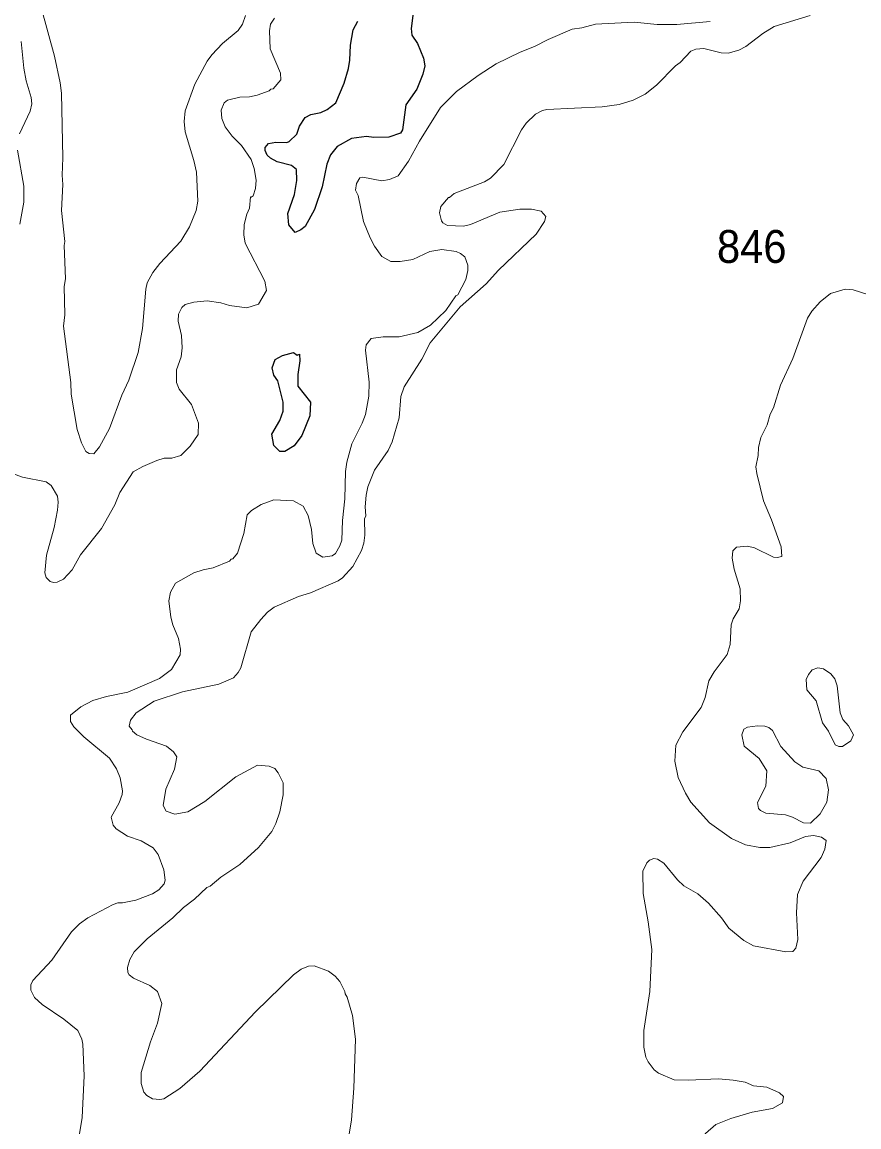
# Model space of a CAD drawing. Extents: x 598.3 to 623.2, y 6902.2 to 6930.1.
# Drawn here: x 619.26 to 621.299, y 6922.232 to 6924.922 of the extents above; entities that cross this region are included whole.
import ezdxf

# ---------------------------------------------------------------- set-up
doc = ezdxf.new("R2010")
doc.units = 0
doc.header["$LTSCALE"] = 0.032
doc.layers.add('1', color=7, linetype='Continuous', lineweight=25)
doc.layers.add('2', color=7, linetype='Continuous', lineweight=13)
doc.layers.add('21', color=7, linetype='Continuous')

msp = doc.modelspace()

# ---------------------------------------------------------------- linework, layer by layer
at = {"layer": '1'}
msp.add_lwpolyline([(620.2147, 6924.9635), (620.2075, 6924.9062), (620.2095, 6924.89), (620.2228, 6924.8699), (620.2374, 6924.834), (620.2406, 6924.8149), (620.2363, 6924.7947), (620.2212, 6924.7582), (620.1946, 6924.7204), (620.1865, 6924.6597), (620.1812, 6924.6516), (620.1535, 6924.6417), (620.1169, 6924.6409), (620.0985, 6924.6432), (620.0623, 6924.6384), (620.0275, 6924.6188), (620.0112, 6924.5988), (620.0021, 6924.5759), (619.9905, 6924.5205), (619.9718, 6924.465), (619.949, 6924.4237), (619.9384, 6924.4156), (619.925, 6924.4096), (619.9095, 6924.4282), (619.9071, 6924.4559), (619.9236, 6924.5021), (619.9289, 6924.5361), (619.928, 6924.5631), (619.916, 6924.5728), (619.8812, 6924.5818), (619.8645, 6924.5905), (619.8565, 6924.5974), (619.8521, 6924.6092), (619.8521, 6924.6165), (619.8599, 6924.6257), (619.8777, 6924.6295), (619.9042, 6924.6286), (619.9105, 6924.631), (619.9289, 6924.649), (619.9356, 6924.6686), (619.9493, 6924.6894), (619.9629, 6924.6966), (619.9871, 6924.7018), (620.0031, 6924.7087), (620.0236, 6924.7251), (620.044, 6924.7731), (620.0545, 6924.8087), (620.0578, 6924.8292), (620.0594, 6924.8653), (620.066, 6924.9029), (620.0774, 6924.9242)], dxfattribs=at)
msp.add_lwpolyline([(619.8828, 6924.0482), (619.8733, 6924.0618), (619.8691, 6924.0798), (619.8763, 6924.0998), (619.8939, 6924.1097), (619.9208, 6924.117), (619.9298, 6924.1108), (619.9351, 6924.1128), (619.9362, 6924.0973), (619.9315, 6924.0639), (619.9315, 6924.0349), (619.9622, 6923.9961), (619.9605, 6923.9633), (619.9413, 6923.915), (619.9226, 6923.8899), (619.8998, 6923.8759), (619.8874, 6923.8762), (619.8732, 6923.891), (619.8684, 6923.9182), (619.8877, 6923.9514), (619.8957, 6923.9746), (619.8957, 6923.9965)], close=True, dxfattribs=at)
at = {"layer": '2'}
for points in [[(619.3058, 6924.9568), (619.3381, 6924.8389), (619.3525, 6924.7734), (619.3558, 6924.7485), (619.3591, 6924.5915), (619.3574, 6924.5493), (619.359, 6924.5265), (619.3559, 6924.4633), (619.3639, 6924.3877), (619.3624, 6924.3775), (619.3655, 6924.2968), (619.3624, 6924.2777), (619.364, 6924.2088), (619.3608, 6924.1813), (619.3785, 6924.0445), (619.3792, 6924.0161), (619.3939, 6923.9296), (619.4043, 6923.8972), (619.4149, 6923.876), (619.4232, 6923.8711), (619.4345, 6923.8706), (619.4481, 6923.8872), (619.4722, 6923.932), (619.5023, 6924.0132), (619.5197, 6924.0501)], [(619.5197, 6924.0501), (619.5421, 6924.1174), (619.5526, 6924.176), (619.5607, 6924.2712), (619.5639, 6924.2869), (619.5779, 6924.3122), (619.5948, 6924.3335), (619.6464, 6924.3883), (619.6675, 6924.4231), (619.6837, 6924.4633), (619.6878, 6924.4853), (619.6845, 6924.5561), (619.6782, 6924.5845), (619.6566, 6924.6545), (619.6545, 6924.6799), (619.657, 6924.7053), (619.6802, 6924.7706), (619.7104, 6924.8262), (619.7221, 6924.842), (619.7482, 6924.8697), (619.7863, 6924.9013), (619.7969, 6924.9166), (619.8036, 6924.9375)], [(619.8749, 6924.9316), (619.8651, 6924.9167), (619.8627, 6924.9), (619.8643, 6924.8567), (619.8891, 6924.7976), (619.8898, 6924.7814), (619.8716, 6924.7593), (619.8657, 6924.758), (619.8617, 6924.7542), (619.8322, 6924.7436), (619.8135, 6924.7396), (619.7903, 6924.7387), (619.7599, 6924.7313), (619.7523, 6924.7247), (619.7445, 6924.7072), (619.7461, 6924.6868), (619.7546, 6924.6665), (619.7713, 6924.6438), (619.794, 6924.6212), (619.8177, 6924.5872), (619.8254, 6924.5653), (619.8302, 6924.537), (619.8279, 6924.5164), (619.8225, 6924.4989), (619.818, 6924.4953), (619.8157, 6924.4962), (619.8138, 6924.4687), (619.8069, 6924.4543), (619.8004, 6924.429), (619.7996, 6924.4036), (619.8033, 6924.3832), (619.8508, 6924.291), (619.8553, 6924.2679), (619.8354, 6924.235), (619.807, 6924.2256), (619.7645, 6924.2317), (619.7434, 6924.2378), (619.7103, 6924.2434), (619.6783, 6924.24), (619.6566, 6924.2337), (619.6485, 6924.2266), (619.6409, 6924.2108), (619.6399, 6924.1938), (619.6481, 6924.1587), (619.6496, 6924.1289), (619.6471, 6924.1068), (619.6359, 6924.0748), (619.636, 6924.0442), (619.6419, 6924.0279), (619.6722, 6923.9907), (619.6893, 6923.9455), (619.6885, 6923.9172)], [(621.1794, 6924.9378), (621.0917, 6924.911), (621.0642, 6924.8938), (621.0226, 6924.8626), (621.0062, 6924.8536), (620.9801, 6924.8464), (620.9632, 6924.8469), (620.9206, 6924.8577), (620.9013, 6924.8561), (620.8889, 6924.8506), (620.8633, 6924.8231), (620.8514, 6924.8153), (620.8052, 6924.7683), (620.7776, 6924.7465), (620.7488, 6924.7313), (620.714, 6924.721), (620.6726, 6924.7154), (620.5383, 6924.7088), (620.5273, 6924.7066), (620.5105, 6924.6976), (620.4877, 6924.6758), (620.4766, 6924.6597), (620.4334, 6924.5747), (620.4005, 6924.5417), (620.386, 6924.533), (620.3125, 6924.5046), (620.3011, 6924.4944), (620.2982, 6924.4942), (620.2801, 6924.4728), (620.2763, 6924.4569), (620.2811, 6924.4378), (620.2847, 6924.4326), (620.296, 6924.4264), (620.3352, 6924.4245), (620.3524, 6924.4292), (620.4239, 6924.4587), (620.4724, 6924.466), (620.5011, 6924.466), (620.5241, 6924.4613), (620.5358, 6924.4487), (620.5324, 6924.4363), (620.5125, 6924.4053), (620.4205, 6924.318), (620.3899, 6924.2842), (620.327, 6924.2285), (620.2542, 6924.1411), (620.2332, 6924.1007), (620.1901, 6924.0337), (620.182, 6924.0102), (620.1783, 6923.9582), (620.1616, 6923.8995), (620.1514, 6923.8789), (620.1186, 6923.8311), (620.1023, 6923.7903), (620.098, 6923.7697), (620.0958, 6923.7418), (620.0974, 6923.7195), (620.0942, 6923.7122), (620.0949, 6923.6724), (620.0925, 6923.6527), (620.0868, 6923.6349), (620.0656, 6923.5963)], [(620.657, 6924.9169), (620.7509, 6924.9217), (620.8067, 6924.9161), (620.8552, 6924.916), (620.9362, 6924.9235)], [(619.5032, 6923.0411), (619.5039, 6923.05), (619.4989, 6923.0815), (619.4893, 6923.1039), (619.4728, 6923.1292), (619.41, 6923.1814), (619.386, 6923.2062), (619.3778, 6923.2188), (619.3778, 6923.2343), (619.4028, 6923.2549), (619.4321, 6923.2701), (619.4649, 6923.28), (619.517, 6923.2904), (619.5944, 6923.3236), (619.6239, 6923.3451), (619.6448, 6923.3812), (619.6457, 6923.3945), (619.6409, 6923.4207), (619.627, 6923.4539), (619.6218, 6923.4726), (619.6174, 6923.5123), (619.6211, 6923.5337), (619.6337, 6923.5553), (619.6778, 6923.5807), (619.7009, 6923.5884), (619.7252, 6923.5929), (619.7652, 6923.6095), (619.769, 6923.6144), (619.7734, 6923.6146), (619.7843, 6923.6287), (619.8001, 6923.6762), (619.8083, 6923.7217), (619.8184, 6923.7327), (619.8417, 6923.7468), (619.8731, 6923.7584), (619.9208, 6923.756), (619.9441, 6923.7433), (619.9564, 6923.7207), (619.9646, 6923.6862), (619.9679, 6923.6522), (619.9762, 6923.6288), (619.9927, 6923.6185), (620.0147, 6923.6224), (620.0232, 6923.6279), (620.0341, 6923.6466), (620.039, 6923.6605), (620.04, 6923.7079), (620.0463, 6923.7607), (620.0479, 6923.8273), (620.0505, 6923.8505), (620.0632, 6923.8951), (620.0884, 6923.9455), (620.0964, 6923.9666), (620.1046, 6924.0112), (620.1054, 6924.0448), (620.0966, 6924.123), (620.0976, 6924.1355), (620.1098, 6924.151), (620.1396, 6924.1551), (620.1782, 6924.155), (620.2234, 6924.1659), (620.255, 6924.1841), (620.2921, 6924.2194), (620.3167, 6924.2553), (620.3216, 6924.2574), (620.3407, 6924.2946), (620.3458, 6924.3172), (620.3457, 6924.3298), (620.3383, 6924.3504), (620.328, 6924.3583), (620.3173, 6924.3629), (620.2825, 6924.368), (620.2533, 6924.3631), (620.2117, 6924.344), (620.1808, 6924.339), (620.1582, 6924.3389), (620.136, 6924.3511), (620.1185, 6924.3759), (620.1075, 6924.3963), (620.0917, 6924.4358), (620.0788, 6924.4994), (620.0723, 6924.5122), (620.074, 6924.5286), (620.0826, 6924.5425), (620.0901, 6924.5444), (620.1364, 6924.5348), (620.1551, 6924.5381), (620.1759, 6924.5472), (620.2008, 6924.5831), (620.2275, 6924.6317), (620.279, 6924.7141), (620.3181, 6924.7524), (620.3711, 6924.792), (620.4147, 6924.8202), (620.4735, 6924.8487), (620.5083, 6924.8621), (620.5417, 6924.8796), (620.6001, 6924.9047), (620.623, 6924.908), (620.657, 6924.9169)], [(619.2531, 6924.65), (619.2789, 6924.7048), (619.2831, 6924.723), (619.282, 6924.7377), (619.2698, 6924.7785), (619.2636, 6924.8095), (619.2572, 6924.8746)], [(619.2538, 6924.4293), (619.2635, 6924.4835), (619.2635, 6924.5221), (619.248, 6924.6101)], [(621.0744, 6922.3289), (621.0414, 6922.3319), (621.0216, 6922.3403), (620.9924, 6922.3459), (620.9567, 6922.3484), (620.8827, 6922.3452), (620.8486, 6922.3465), (620.8098, 6922.3625), (620.7996, 6922.3706), (620.7849, 6922.3904), (620.7795, 6922.4019), (620.7748, 6922.4261), (620.7741, 6922.4666), (620.7887, 6922.5615), (620.7943, 6922.6638), (620.7854, 6922.7312), (620.7725, 6922.8003), (620.7717, 6922.8541), (620.782, 6922.875), (620.7886, 6922.881), (620.7991, 6922.885), (620.8076, 6922.8833), (620.8235, 6922.8736), (620.8562, 6922.8337), (620.8718, 6922.8189), (620.906, 6922.7992), (620.9323, 6922.7761), (620.9635, 6922.7409), (620.9817, 6922.7155), (621.0182, 6922.6856), (621.0419, 6922.6725), (621.1208, 6922.6584), (621.1372, 6922.6591), (621.1448, 6922.6668), (621.1497, 6922.6879), (621.1464, 6922.7527), (621.1489, 6922.7979), (621.1625, 6922.8298), (621.2062, 6922.8873), (621.2154, 6922.9083), (621.2184, 6922.9293), (621.2077, 6922.9375), (621.1877, 6922.9409), (621.1683, 6922.9384), (621.1313, 6922.9232), (621.0816, 6922.9124), (621.0573, 6922.9118), (621.0225, 6922.9186), (620.9879, 6922.9342), (620.9348, 6922.972), (620.8887, 6923.0224), (620.8757, 6923.0443), (620.8578, 6923.0824), (620.8502, 6923.1225), (620.8526, 6923.161), (620.8692, 6923.1938), (620.9144, 6923.253), (620.9239, 6923.2771), (620.9326, 6923.3177), (620.9455, 6923.3398), (620.9772, 6923.3822), (620.9845, 6923.4064), (620.9874, 6923.4539), (620.9921, 6923.4685), (621.007, 6923.4933), (621.0097, 6923.5127), (621.0089, 6923.5421), (620.9946, 6923.5895), (620.9899, 6923.6168), (620.9915, 6923.6344), (621.0005, 6923.6433), (621.0272, 6923.646), (621.0439, 6923.6418), (621.0901, 6923.6187), (621.0996, 6923.6177), (621.1108, 6923.6204), (621.1093, 6923.6441), (621.0854, 6923.71), (621.0659, 6923.7559), (621.0494, 6923.8222), (621.0477, 6923.839), (621.0533, 6923.8661), (621.0542, 6923.8862), (621.0599, 6923.9101), (621.0749, 6923.9414), (621.0825, 6923.9668), (621.0905, 6923.9827), (621.1076, 6924.038), (621.1374, 6924.1023), (621.1736, 6924.2005), (621.1841, 6924.2176), (621.204, 6924.2402), (621.2294, 6924.2608), (621.2654, 6924.2717), (621.2847, 6924.2701), (621.3203, 6924.2581)], [(619.6885, 6923.9172), (619.6692, 6923.8895), (619.6463, 6923.8662), (619.6245, 6923.8602), (619.606, 6923.8596), (619.5875, 6923.8544), (619.5535, 6923.8399), (619.5302, 6923.8266), (619.4973, 6923.7766), (619.4854, 6923.7463), (619.4532, 6923.6883), (619.4019, 6923.6247), (619.3819, 6923.588), (619.3606, 6923.5654), (619.3451, 6923.5577), (619.3359, 6923.557), (619.3282, 6923.5595), (619.3178, 6923.5693), (619.3146, 6923.5808), (619.3187, 6923.6239), (619.3379, 6923.6908), (619.3462, 6923.7337), (619.3477, 6923.7528), (619.3461, 6923.7672), (619.3305, 6923.7935), (619.3184, 6923.8023), (619.2605, 6923.8133), (619.2363, 6923.8227)], [(620.0656, 6923.5963), (620.0401, 6923.5684), (620.0299, 6923.5616), (619.9619, 6923.5317), (619.933, 6923.5229), (619.8737, 6923.4973), (619.8577, 6923.4848), (619.8411, 6923.4675), (619.8179, 6923.4369), (619.7925, 6923.3491), (619.786, 6923.3378), (619.7744, 6923.3248), (619.739, 6923.3093), (619.6507, 6923.2913), (619.5812, 6923.2685), (619.5375, 6923.2396), (619.524, 6923.2221), (619.5202, 6923.2075), (619.5281, 6923.1983), (619.5285, 6923.1949), (619.5389, 6923.1862), (619.5623, 6923.1756), (619.6111, 6923.1585), (619.6282, 6923.1446), (619.6366, 6923.1328), (619.6312, 6923.1026), (619.6096, 6923.0544), (619.6029, 6923.0144), (619.6102, 6923.0001), (619.632, 6922.9928), (619.6635, 6922.9988), (619.7052, 6923.0238), (619.7805, 6923.0844), (619.833, 6923.1125), (619.8613, 6923.1101), (619.8753, 6923.1045), (619.8835, 6923.0941), (619.8957, 6923.0693), (619.8957, 6923.0405), (619.8873, 6922.9991), (619.8779, 6922.9708), (619.8681, 6922.9512), (619.8354, 6922.9122), (619.7897, 6922.8705), (619.7439, 6922.8399), (619.7177, 6922.8179), (619.7097, 6922.8146), (619.6793, 6922.7866), (619.6527, 6922.7659), (619.6268, 6922.7408), (619.564, 6922.69), (619.5325, 6922.6579), (619.5218, 6922.6392), (619.5162, 6922.6198), (619.5173, 6922.608), (619.5204, 6922.6022), (619.531, 6922.594), (619.5707, 6922.5757), (619.5897, 6922.5612), (619.6003, 6922.5322), (619.5891, 6922.4841), (619.5721, 6922.4388), (619.5499, 6922.3644), (619.55, 6922.3372), (619.5559, 6922.3167), (619.5637, 6922.3081), (619.5773, 6922.3003), (619.5954, 6922.2982), (619.6047, 6922.3), (619.644, 6922.325), (619.6928, 6922.3671), (619.8286, 6922.5119), (619.9211, 6922.6019), (619.9393, 6922.6157), (619.9576, 6922.6228), (619.971, 6922.6243), (620.0062, 6922.6113), (620.0226, 6922.5986), (620.0335, 6922.5861), (620.0461, 6922.5618), (620.0464, 6922.5556), (620.0513, 6922.5478), (620.065, 6922.5028), (620.0722, 6922.4453), (620.0682, 6922.326), (620.0618, 6922.2491), (620.0472, 6922.16)], [(619.3973, 6922.2003), (619.406, 6922.2547), (619.411, 6922.3557), (619.4077, 6922.4331), (619.4051, 6922.445), (619.3955, 6922.4664), (619.3613, 6922.4942), (619.3087, 6922.5301), (619.2895, 6922.5468), (619.2806, 6922.5645), (619.2806, 6922.5778), (619.2855, 6922.5886), (619.3324, 6922.638), (619.3801, 6922.7069), (619.3994, 6922.7259), (619.4201, 6922.7411), (619.4814, 6922.7735), (619.4926, 6922.7773), (619.5041, 6922.7775), (619.5367, 6922.7839), (619.5771, 6922.7993), (619.5931, 6922.8091), (619.6059, 6922.8236), (619.6085, 6922.8323), (619.6052, 6922.8573), (619.5914, 6922.8953), (619.5788, 6922.9113), (619.5499, 6922.9285), (619.5163, 6922.9397), (619.4888, 6922.9571), (619.4811, 6922.9667), (619.4766, 6922.9855), (619.4963, 6923.0204), (619.5032, 6923.0411)], [(620.8527, 6922.0426), (620.8843, 6922.1101), (620.9019, 6922.174), (620.9131, 6922.2), (620.925, 6922.216), (620.9498, 6922.2374), (620.9863, 6922.2524), (621.0388, 6922.2674), (621.0876, 6922.2764), (621.1124, 6922.2904), (621.1147, 6922.3055), (621.1053, 6922.3147), (621.0744, 6922.3289)]]:
    msp.add_lwpolyline(points, dxfattribs=at)
for points in [[(621.1703, 6923.3211), (621.1753, 6923.3331), (621.1847, 6923.3448), (621.1986, 6923.3497), (621.2126, 6923.3472), (621.2304, 6923.3352), (621.24, 6923.3227), (621.2453, 6923.3058), (621.2526, 6923.2396), (621.2592, 6923.2239), (621.2729, 6923.2086), (621.2856, 6923.1861), (621.279, 6923.1715), (621.2586, 6923.1579), (621.2495, 6923.1579), (621.241, 6923.1621), (621.2244, 6923.1954), (621.2101, 6923.2159), (621.194, 6923.2689), (621.1714, 6923.296)], [(621.0697, 6923.2073), (621.0792, 6923.2039), (621.088, 6923.1967), (621.1081, 6923.1579), (621.1423, 6923.1209), (621.162, 6923.1076), (621.2009, 6923.0986), (621.2185, 6923.08), (621.2241, 6923.0524), (621.2201, 6923.0226), (621.2041, 6922.9938), (621.1807, 6922.9716), (621.1632, 6922.9717), (621.1365, 6922.986), (621.12, 6922.9918), (621.0721, 6922.9953), (621.0586, 6923.0019), (621.0538, 6923.007), (621.0518, 6923.0218), (621.0719, 6923.0616), (621.0743, 6923.0984), (621.0554, 6923.1291), (621.0193, 6923.1589), (621.013, 6923.1866), (621.0178, 6923.1998), (621.0268, 6923.2046), (621.0512, 6923.208)]]:
    msp.add_lwpolyline(points, close=True, dxfattribs=at)

# ---------------------------------------------------------------- texts
at = {"layer": '21', "width": 0.95}
msp.add_text('846', height=0.08, dxfattribs=at).set_placement((620.9526, 6924.3354))

doc.saveas('drawing.dxf')
